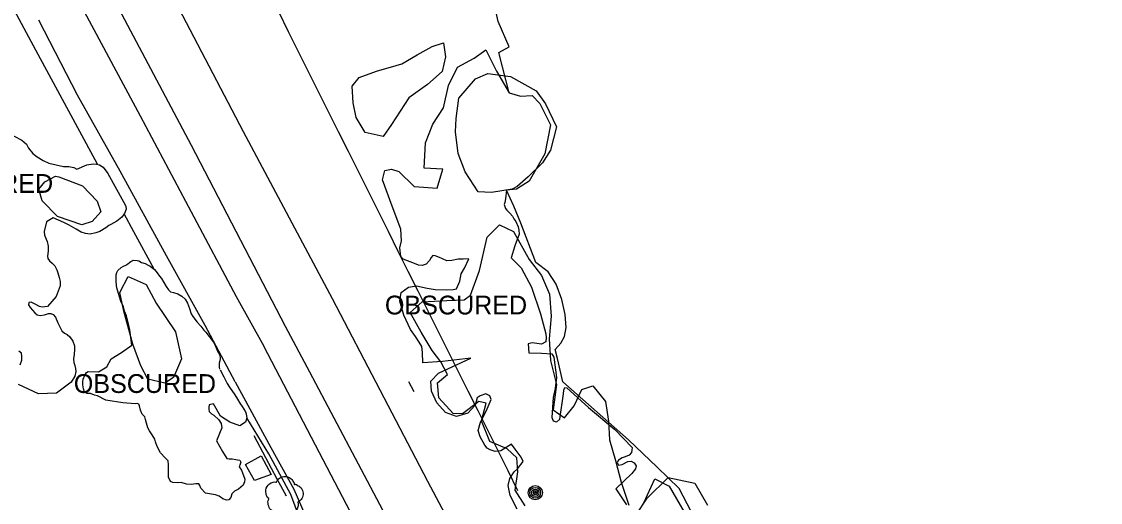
# Model space of a CAD drawing. Extents: x 368532 to 392481, y 10654822 to 10676899.
# Drawn here: x 376254.1 to 376541.6, y 10665202 to 10665330 of the extents above; entities that cross this region are included whole.
import ezdxf

# ---------------------------------------------------------------- set-up
doc = ezdxf.new("R2010")
doc.units = 0
for name, color, linetype in [('p_Catenary', 7, 'Continuous'), ('p_drainage culvert', 7, 'Continuous'), ('p_dtm obscured area', 7, 'Continuous'), ('p_dtm slab', 7, 'Continuous'), ('p_railroad rr control', 7, 'Continuous'), ('p_road dirt road', 7, 'Continuous'), ('p_structure fence', 7, 'Continuous'), ('p_utility general pole', 7, 'Continuous'), ('p_veg tree', 7, 'Continuous'), ('p_veg woods', 7, 'Continuous')]:
    doc.layers.add(name, color=color, linetype=linetype)

msp = doc.modelspace()

# ---------------------------------------------------------------- linework, layer by layer
at = {"layer": 'p_Catenary'}
msp.add_lwpolyline([(376322.54, 10665332.67), (376325.2, 10665327.36), (376327.85, 10665322.05), (376330.51, 10665316.74), (376333.17, 10665311.43), (376335.82, 10665306.12), (376338.48, 10665300.81), (376341.14, 10665295.5), (376343.8, 10665290.19), (376346.45, 10665284.88), (376349.11, 10665279.57), (376351.77, 10665274.25), (376354.42, 10665268.94), (376357.08, 10665263.63), (376359.74, 10665258.32), (376362.39, 10665253.01), (376365.05, 10665247.7), (376367.71, 10665242.39), (376370.36, 10665237.08), (376373.02, 10665231.77), (376375.68, 10665226.46), (376378.33, 10665221.14), (376380.99, 10665215.83), (376383.65, 10665210.52), (376386.3, 10665205.21)], dxfattribs=at)
at = {"layer": 'p_drainage culvert'}
for p, q in [((376357.2, 10665234.24), (376358.66, 10665231.59)), ((376315.98, 10665219.84), (376319.14, 10665213.96)), ((376319.14, 10665213.96), (376322.17, 10665208.32)), ((376322.17, 10665208.32), (376324.6, 10665203.81))]:
    msp.add_line(p, q, dxfattribs=at)
at = {"layer": 'p_dtm obscured area'}
for points in [[(376386.14, 10665200.25), (376384.33, 10665203.85), (376383.79, 10665206.53), (376384.24, 10665208.41), (376385.34, 10665210.15), (376386.23, 10665210.96), (376387.78, 10665212.94), (376387.23, 10665214.11), (376385.69, 10665216.16), (376384.64, 10665217.51), (376381.82, 10665215.8), (376380.33, 10665215.56), (376378.96, 10665216.01), (376378.2, 10665216.5), (376377.6, 10665217.28), (376376.34, 10665219.48), (376375.83, 10665221.19), (376376.42, 10665223.43), (376377.91, 10665226.34), (376379.25, 10665229.41), (376378.91, 10665230.37), (376377.85, 10665230.9), (376376.28, 10665230.37), (376375.52, 10665229.84), (376374.96, 10665227.96), (376373, 10665225.79), (376369.97, 10665224.87), (376367.05, 10665225.96), (376364.75, 10665228.56), (376363.37, 10665231.61), (376363.18, 10665234.28), (376365.19, 10665236.4), (376373.82, 10665240.43), (376366.25, 10665239.54), (376361.04, 10665239.2), (376360.93, 10665241.95), (376360.81, 10665243.49), (376360.1, 10665244.72), (376359.09, 10665246.24), (376357.77, 10665248.08), (376355.94, 10665251.84), (376354.91, 10665255.64), (376355.23, 10665257.91), (376357.19, 10665259.37), (376359.37, 10665259.69), (376362.18, 10665259.1), (376364.32, 10665258.67), (376367.24, 10665258.59), (376369.12, 10665258.68), (376370.04, 10665258.91), (376370.88, 10665260.91), (376371.23, 10665262.85), (376372.16, 10665264.37), (376373.34, 10665266.89), (376371.8, 10665266.81), (376370.48, 10665266.75), (376368.73, 10665266.4), (376367.4, 10665266.36), (376366.27, 10665266.87), (376365.5, 10665267.2), (376364.34, 10665267.63), (376363.74, 10665267.75), (376363.24, 10665267.2), (376362.85, 10665266.47), (376361.9, 10665265.43), (376360.89, 10665265.07), (376359.87, 10665265.17), (376358.4, 10665265.83), (376356.96, 10665266.34), (376355.77, 10665266.77), (376355.19, 10665267.51), (376354.92, 10665269.82), (376355.39, 10665271.64), (376355.2, 10665274.73), (376352.89, 10665280.85), (376350.29, 10665287.93), (376350.88, 10665290.37), (376352.73, 10665290.72), (376354.66, 10665290.16), (376358.74, 10665286.15), (376364.9, 10665285.66), (376366.34, 10665290.76), (376361.41, 10665291.01), (376361.72, 10665297.75), (376363.71, 10665302.68), (376366.56, 10665307.1), (376367.87, 10665312.99), (376370.32, 10665317.92), (376374.69, 10665320.26), (376377.82, 10665322.52), (376380.69, 10665316.82), (376384.08, 10665311.02), (376387.05, 10665310.15), (376390.22, 10665310.39), (376392.22, 10665308.19), (376395.07, 10665302.52), (376393.52, 10665294.83), (376389.34, 10665287.51), (376386.02, 10665285.41), (376383.37, 10665285.13), (376383.08, 10665282.84), (376382.89, 10665281.83), (376382.73, 10665281.3), (376383.11, 10665280.28), (376383.42, 10665279.81), (376384.24, 10665279.03), (376384.93, 10665278.19), (376385.33, 10665277.55), (376385.82, 10665276.8), (376386.46, 10665275.38), (376386.66, 10665274.47), (376386.73, 10665273.42), (376385.52, 10665270.29), (376384.59, 10665267.1), (376387.24, 10665264.45), (376389.97, 10665259.37), (376392.36, 10665252.23), (376393.83, 10665246.9), (376393.91, 10665245.9), (376393.83, 10665244.8), (376392.66, 10665244.19), (376390.22, 10665244.49), (376389.08, 10665244.25), (376389.31, 10665241.84), (376392.63, 10665241.78), (376395.41, 10665241.59), (376395.98, 10665240.66), (376396.69, 10665235.24), (376396.3, 10665232.39), (376395.8, 10665229.95), (376395.46, 10665224.63), (376395.78, 10665223.77), (376396.26, 10665223.53), (376396.76, 10665223.49), (376397.52, 10665224.2), (376398.49, 10665230.95), (376398.61, 10665231.91), (376398.85, 10665232.63), (376399.42, 10665232.56), (376405.23, 10665227.27), (376412.23, 10665221.46), (376416.84, 10665216.64), (376416.76, 10665215.92), (376416.62, 10665215.33), (376416.01, 10665214.62), (376414.98, 10665214.17), (376414.15, 10665213.86), (376413.21, 10665213.3), (376412.86, 10665212.65), (376413.17, 10665211.91), (376414.18, 10665212.13), (376415.69, 10665212.9), (376416.54, 10665212.99), (376417.32, 10665212.57), (376417.87, 10665211.74), (376417.72, 10665211), (376416.71, 10665209.7), (376412.44, 10665205.6), (376415.31, 10665201.35)], [(376250.14, 10665300.63), (376254.16, 10665298.46), (376255.47, 10665297.36), (376256.01, 10665296.37), (376257.09, 10665294.88), (376258.25, 10665294), (376259.89, 10665293.07), (376261.43, 10665292.36), (376265.32, 10665291.49), (376266.74, 10665291.46), (376268.07, 10665291.2), (376268.89, 10665290.78), (376271.55, 10665291.86), (376273.17, 10665292.12), (376274.13, 10665292.09), (376274.89, 10665291.91), (376275.85, 10665291.3), (376277.09, 10665289.57), (376281.32, 10665282.08), (376281.89, 10665280.9), (376281.95, 10665280.08), (376281.51, 10665278.93), (376280.88, 10665277.92), (376279.48, 10665276.9), (376277.95, 10665276.05), (376277.34, 10665275.72), (376276.58, 10665275.15), (376274.98, 10665274.17), (376273.91, 10665273.76), (376272.36, 10665273.43), (376271.2, 10665273.58), (376269.99, 10665273.98), (376268.68, 10665274.73), (376266.8, 10665275.82), (376265.37, 10665276.56), (376263.99, 10665277.18), (376262.56, 10665277.77), (376260.76, 10665276.75), (376260.11, 10665274.12), (376260.26, 10665273.21), (376260.97, 10665271.51), (376261.21, 10665270.28), (376261.25, 10665268.95), (376261.06, 10665267.55), (376261.12, 10665266.94), (376261.6, 10665266.32), (376262.27, 10665265.74), (376262.98, 10665265.02), (376263.54, 10665263.9), (376263.75, 10665263.11), (376264.13, 10665261.86), (376264.42, 10665260.84), (376264.42, 10665259.71), (376263.3, 10665256.81), (376261.02, 10665254.21), (376259.64, 10665253.98), (376258.87, 10665254.14), (376257.72, 10665254.82), (376256.69, 10665255.34), (376256.02, 10665255.28), (376256.01, 10665254.67), (376256.45, 10665253.92), (376257.67, 10665252.51), (376258.27, 10665251.97), (376259.04, 10665251.76), (376260.27, 10665251.98), (376261.34, 10665252.28), (376261.96, 10665252.28), (376262.55, 10665252.07), (376263.19, 10665251.3), (376263.75, 10665249.84), (376264.83, 10665247.72), (376265.59, 10665247.05), (376266.3, 10665246.71), (376266.98, 10665246.08), (376267.8, 10665244.93), (376268.21, 10665243.75), (376268.27, 10665242.75), (376268.16, 10665241.43), (376267.92, 10665240.21), (376268.01, 10665239.31), (376268.36, 10665238.46), (376268.52, 10665237.72), (376268.55, 10665236.86), (376268.34, 10665235.62), (376267.33, 10665234.05), (376263.4, 10665231.13), (376258.61, 10665230.9), (376253.31, 10665233.38)], [(376291.14, 10665215.19), (376290.29, 10665216.89), (376289.8, 10665218.18), (376289.64, 10665218.83), (376288.9, 10665220.03), (376288.21, 10665221.1), (376287.8, 10665221.91), (376287.41, 10665223.14), (376287.15, 10665224.11), (376286.97, 10665224.85), (376286.79, 10665224.97), (376286.3, 10665225.53), (376285.81, 10665226.61), (376285.51, 10665227.73), (376285.34, 10665228.17), (376284.9, 10665228.32), (376284.38, 10665228.25), (376281.08, 10665228.52), (376276.58, 10665229.27), (376274.32, 10665230.41), (376273.52, 10665230.62), (376272.47, 10665230.98), (376271.59, 10665231.05), (376270.88, 10665231.35), (376270.59, 10665232.3), (376270.47, 10665233.34), (376270.48, 10665234.11), (376270.56, 10665234.86), (376270.96, 10665235.92), (376271.38, 10665236.57), (376271.91, 10665236.87), (376274.58, 10665236.78), (376276.88, 10665238.14), (376278.01, 10665240.27), (376280.73, 10665241.91), (376283.53, 10665243.87), (376282.99, 10665247.95), (376282.46, 10665250.24), (376282.06, 10665251.66), (376281.58, 10665252.96), (376281.25, 10665254.08), (376280.6, 10665255.63), (376280.24, 10665256.77), (376279.99, 10665257.63), (376279.5, 10665259.12), (376279.39, 10665259.78), (376279.3, 10665260.92), (376279.31, 10665261.8), (376279.29, 10665262.65), (376279.53, 10665263.19), (376279.8, 10665263.73), (376280.67, 10665264.57), (376281.3, 10665264.91), (376281.93, 10665265.21), (376282.46, 10665265.51), (376282.91, 10665265.9), (376283.28, 10665266.18), (376283.78, 10665266.4), (376283.88, 10665266.52), (376284.96, 10665266.41), (376285.34, 10665266.31), (376286.09, 10665265.93), (376287.02, 10665265.67), (376287.85, 10665265.23), (376288.39, 10665264.91), (376289.51, 10665264.02), (376290.25, 10665263.12), (376290.86, 10665262.29), (376291.37, 10665261.63), (376292.68, 10665259.5), (376293.23, 10665258.58), (376293.84, 10665258.12), (376294.61, 10665257.88), (376295.74, 10665257.58), (376296.84, 10665256.93), (376297.69, 10665256.16), (376298.33, 10665255.11), (376298.89, 10665253.61), (376299.33, 10665252.27), (376299.79, 10665251.48), (376300.95, 10665250.05), (376301.93, 10665248.94), (376302.39, 10665248.21), (376302.65, 10665247.92), (376303.23, 10665247.35), (376304.14, 10665246.19), (376305.48, 10665244.41), (376306, 10665243.17), (376306.32, 10665242.26), (376306.91, 10665241.23), (376307.01, 10665240.35), (376306.93, 10665239.76), (376306.81, 10665239.1), (376306.77, 10665238.49), (376306.73, 10665238.03), (376306.87, 10665237.49)], [(376253.71, 10665238.66), (376254.19, 10665239.9), (376254.18, 10665240.98), (376254.13, 10665241.78), (376253.41, 10665242.31)], [(376308.01, 10665235.47), (376308.89, 10665233.66), (376309.54, 10665232.69), (376310.91, 10665230.69), (376311.66, 10665229.49), (376312.27, 10665228.45), (376312.88, 10665227.54), (376313.75, 10665226.14), (376313.95, 10665225.58), (376314.16, 10665224.49), (376313.79, 10665223.39), (376312.26, 10665222.39), (376309.58, 10665223.36), (376307.14, 10665224.97), (376305.27, 10665228.31), (376304.13, 10665227.99), (376304.02, 10665227.41), (376304.02, 10665226.77), (376304.14, 10665226.2), (376304.69, 10665225.6), (376305.38, 10665225.24), (376306.72, 10665223.98), (376307.31, 10665223.03), (376307.48, 10665221.9), (376306.09, 10665218.45), (376307.62, 10665215.54), (376308.81, 10665213.73), (376309.43, 10665213.64), (376310.21, 10665213.63), (376311.21, 10665213.45), (376311.7, 10665213.39), (376312.31, 10665213.24), (376312.59, 10665212.71), (376312.39, 10665212.21), (376312.12, 10665211.47), (376312.76, 10665210.65), (376313.58, 10665208.25), (376313.56, 10665207.47), (376313.18, 10665206.62), (376311.93, 10665205.55), (376310.86, 10665205.05), (376310.15, 10665204.32), (376309.84, 10665203.38), (376309.37, 10665202.74), (376308.77, 10665202.66), (376307.73, 10665202.99), (376306.73, 10665203.72), (376305.84, 10665204.08), (376303.15, 10665204.5), (376301.89, 10665205.8), (376301.58, 10665206.49), (376301.34, 10665206.96), (376300.55, 10665206.95), (376299.35, 10665206.8), (376298.11, 10665206.92), (376296.66, 10665207.31), (376295.58, 10665207.28), (376294.43, 10665207.33), (376293.82, 10665207.57), (376293.27, 10665208.74), (376293.31, 10665210.66), (376293.3, 10665212.06), (376293.16, 10665213.08), (376292.5, 10665213.85), (376292.42, 10665213.93)], [(376307.04, 10665237.31), (376308.01, 10665235.47)], [(376292.42, 10665213.93), (376291.14, 10665215.19)], [(376419.95, 10665201.96), (376422.88, 10665208.3), (376426.67, 10665206.36), (376433.15, 10665195.13)]]:
    msp.add_lwpolyline(points, dxfattribs=at)
at = {"layer": 'p_dtm slab'}
for p, q in [((376381.15, 10665330.02), (376378.24, 10665342.78)), ((376384.01, 10665323.3), (376381.15, 10665330.02)), ((376381.26, 10665321.77), (376384.01, 10665323.3)), ((376382.26, 10665318), (376381.26, 10665321.77)), ((376384.08, 10665311.02), (376382.26, 10665318)), ((376384.08, 10665311.17), (376384.08, 10665311.02)), ((376385.33, 10665280.89), (376383.37, 10665285.13)), ((376387.16, 10665276.35), (376385.33, 10665280.89)), ((376391.16, 10665265.91), (376387.16, 10665276.35)), ((376394.44, 10665263.38), (376391.16, 10665265.91)), ((376396.55, 10665260.09), (376394.44, 10665263.38)), ((376398.11, 10665256.04), (376396.55, 10665260.09)), ((376398.97, 10665252.02), (376398.11, 10665256.04)), ((376399.23, 10665248.63), (376398.97, 10665252.02)), ((376398.8, 10665246.24), (376399.23, 10665248.63)), ((376396.31, 10665242.77), (376397.78, 10665244.38)), ((376397.78, 10665244.38), (376398.8, 10665246.24)), ((376396.94, 10665240.32), (376396.31, 10665242.77)), ((376398.39, 10665234.14), (376396.94, 10665240.32)), ((376415.83, 10665218.7), (376398.39, 10665234.14)), ((376423.46, 10665211.37), (376415.83, 10665218.7)), ((376313.75, 10665212.08), (376317.96, 10665214.47)), ((376317.96, 10665214.47), (376320.64, 10665209.48)), ((376316.16, 10665207.86), (376313.75, 10665212.08)), ((376320.64, 10665209.48), (376316.16, 10665207.86)), ((376429.36, 10665205.74), (376423.46, 10665211.37)), ((376440.54, 10665184.41), (376429.36, 10665205.74))]:
    msp.add_line(p, q, dxfattribs=at)
at = {"layer": 'p_railroad rr control'}
for points in [[(376216.67, 10665483.51), (376238.12, 10665442.89), (376261.44, 10665398.85), (376287.89, 10665349.18), (376313.19, 10665300.81), (376336.89, 10665256.31)], [(376324.48, 10665248.9), (376299.38, 10665297.04), (376272.43, 10665347.97), (376251.04, 10665388.35), (376229.59, 10665429.31), (376202.43, 10665481.04)], [(376336.89, 10665256.31), (376362.32, 10665207.65), (376396.4, 10665143.56), (376444.63, 10665052.36), (376493.88, 10664959.57), (376525.9, 10664900.64), (376541.59, 10664872.72)], [(376518.26, 10664884.94), (376496.38, 10664924.96), (376475.14, 10664963.76), (376456.56, 10664998.88), (376424.87, 10665059.28), (376392.72, 10665119.94), (376363.35, 10665175.51), (376330.93, 10665236.74), (376324.48, 10665248.9)]]:
    msp.add_lwpolyline(points, dxfattribs=at)
at = {"layer": 'p_road dirt road'}
for p, q in [((376267.49, 10665339.02), (376285.75, 10665304.94)), ((376269.06, 10665310.46), (376258.68, 10665330.38)), ((376280.43, 10665290.17), (376269.06, 10665310.46)), ((376285.75, 10665304.94), (376299.32, 10665279.39)), ((376292.75, 10665267.65), (376280.43, 10665290.17)), ((376299.32, 10665279.39), (376311.26, 10665256.85)), ((376303.02, 10665249.16), (376292.75, 10665267.65)), ((376311.26, 10665256.85), (376318.71, 10665243.64)), ((376311.02, 10665234.16), (376303.02, 10665249.16)), ((376332.42, 10665217.27), (376318.71, 10665243.64)), ((376311.02, 10665234.16), (376320.56, 10665216.61)), ((376320.56, 10665216.61), (376326.63, 10665205.59)), ((376345.21, 10665192.99), (376332.42, 10665217.27)), ((376326.63, 10665205.59), (376332.44, 10665192.27))]:
    msp.add_line(p, q, dxfattribs=at)
at = {"layer": 'p_structure fence'}
for p, q in [((376258.58, 10665321.3), (376243.65, 10665348.86)), ((376274.32, 10665292.05), (376258.58, 10665321.3)), ((376284.02, 10665274.02), (376281.44, 10665278.82)), ((376289.44, 10665264.08), (376284.02, 10665274.02)), ((376319.98, 10665214.98), (376314.14, 10665224.57)), ((376325.84, 10665204.13), (376319.98, 10665214.98)), ((376332.69, 10665185.98), (376325.84, 10665204.13))]:
    msp.add_line(p, q, dxfattribs=at)
at = {"layer": 'p_utility general pole'}
for radius in [1.9, 1.44, 0.973, 0.539, 0.192]:
    msp.add_circle((376391, 10665204.6), radius, dxfattribs=at)
at = {"layer": 'p_veg tree'}
msp.add_line((376324.08, 10665203.86), (376324.08, 10665203.86), dxfattribs=at)
msp.add_lwpolyline([(376287.73, 10665234.85), (376285.87, 10665238.35), (376283.81, 10665244.15), (376281.36, 10665252.98), (376280.33, 10665257.88), (376282.51, 10665262.17), (376287.29, 10665260.03), (376290.02, 10665255.09), (376295.17, 10665247.43), (376296.7, 10665240.23), (376294.6, 10665235.26), (376292.28, 10665233.76)], close=True, dxfattribs=at)
msp.add_spline([(376323.55, 10665199.73), (376322.04, 10665199.38), (376320.56, 10665200.04), (376319.86, 10665201.37), (376319.78, 10665202.22), (376319.98, 10665202.89), (376320.05, 10665203.02), (376319.97, 10665203.1), (376319.41, 10665203.88), (376319.31, 10665205.8), (376320.61, 10665207.21), (376321.89, 10665207.42), (376322.04, 10665207.41), (376322.09, 10665207.52), (376322.87, 10665208.45), (376324.41, 10665208.94), (376325.96, 10665208.31), (376326.59, 10665207.43), (376326.78, 10665206.91), (376326.78, 10665206.79), (376326.89, 10665206.82), (376327.54, 10665206.66), (376328.58, 10665205.91), (376329.15, 10665204.45), (376328.81, 10665203.1), (376328.03, 10665202.28), (376327.79, 10665202.16), (376327.75, 10665202.1), (376327.76, 10665202.03), (376327.81, 10665201.58), (376327.69, 10665200.61), (376326.95, 10665199.65), (376325.84, 10665199.06), (376324.25, 10665199.26), (376323.53, 10665199.73)], degree=3, dxfattribs=at)
at = {"layer": 'p_veg woods'}
for points in [[(376345.69, 10665300.52), (376343.24, 10665304.52), (376342.49, 10665308.37), (376342.2, 10665312.86), (376344.12, 10665315.14), (376348.67, 10665316.83), (376353.97, 10665318.3), (376355.43, 10665318.76), (376359.53, 10665321.19), (376363.53, 10665323.39), (376366.55, 10665324.41), (376367.1, 10665320.69), (376366.21, 10665316.78), (376362.25, 10665313.24), (376357.32, 10665309.74), (376352.66, 10665302.59), (376350.51, 10665299.43)], [(376379.34, 10665284.56), (376375.79, 10665284.74), (376372.36, 10665290.02), (376370.46, 10665294.94), (376369.71, 10665300.64), (376369.95, 10665304.22), (376370.61, 10665309.61), (376375.07, 10665314.8), (376378.38, 10665316.23), (376384.38, 10665315.4), (376391.26, 10665311.6), (376393.77, 10665308.1), (376396.64, 10665302.01), (376395.08, 10665295.78), (376392.92, 10665292.45), (376389.15, 10665288.73), (376386.19, 10665286.17), (376384.86, 10665285.4)], [(376270.32, 10665286.29), (376274.24, 10665282.19), (376275.28, 10665279.39), (376272.96, 10665276.8), (376270.21, 10665275.88), (376263.74, 10665278.18), (376259.57, 10665282.34), (376258.72, 10665285.38), (376260.29, 10665287.34), (376263.16, 10665288.89), (376264.01, 10665288.73)]]:
    msp.add_lwpolyline(points, close=True, dxfattribs=at)
for points in [[(376388.29, 10665201.08), (376385.63, 10665205.32), (376386.34, 10665210.14), (376386.13, 10665213.87), (376383.51, 10665216.25), (376378.9, 10665218.26), (376376.65, 10665223.77), (376377.89, 10665228.42), (376376, 10665228.93), (376371.59, 10665225.6), (376369.1, 10665225.66), (376365.3, 10665229.88), (376364.99, 10665233.89), (376367.62, 10665236.08), (376365.85, 10665239.45), (376363.56, 10665242.49), (376360.58, 10665247.34), (376357.68, 10665252.55), (376360.88, 10665255.42), (376367.41, 10665255.81), (376372.02, 10665256), (376373.71, 10665257.21), (376376.11, 10665263.8), (376378.16, 10665272.66), (376381.48, 10665275.94), (376385.24, 10665274.11), (376389.36, 10665266.7), (376392.7, 10665262.47), (376394.82, 10665257.48), (376395.28, 10665251.63), (376394.69, 10665245.61), (376395.03, 10665239.81), (376396.69, 10665233.39), (376395.77, 10665226.71), (376398.79, 10665224.55), (376401.34, 10665227.71), (376403.42, 10665232.07), (376406.33, 10665233.06), (376409.69, 10665228.85), (376410.55, 10665223.7), (376410.78, 10665218.65), (376412.37, 10665213.22), (376413.9, 10665207.44), (376415.9, 10665201.28)], [(376417.91, 10665198.71), (376420.78, 10665203.12), (376426.41, 10665208.68), (376433.51, 10665207.13), (376436.9, 10665201.26)]]:
    msp.add_lwpolyline(points, dxfattribs=at)

# ---------------------------------------------------------------- texts
at = {"layer": 'p_dtm obscured area'}
for p in [(376222.79, 10665284.44), (376349.08, 10665252.07), (376266.19, 10665231.17)]:
    msp.add_text(' OBSCURED', height=5, dxfattribs=at).set_placement(p)

doc.saveas('drawing.dxf')
